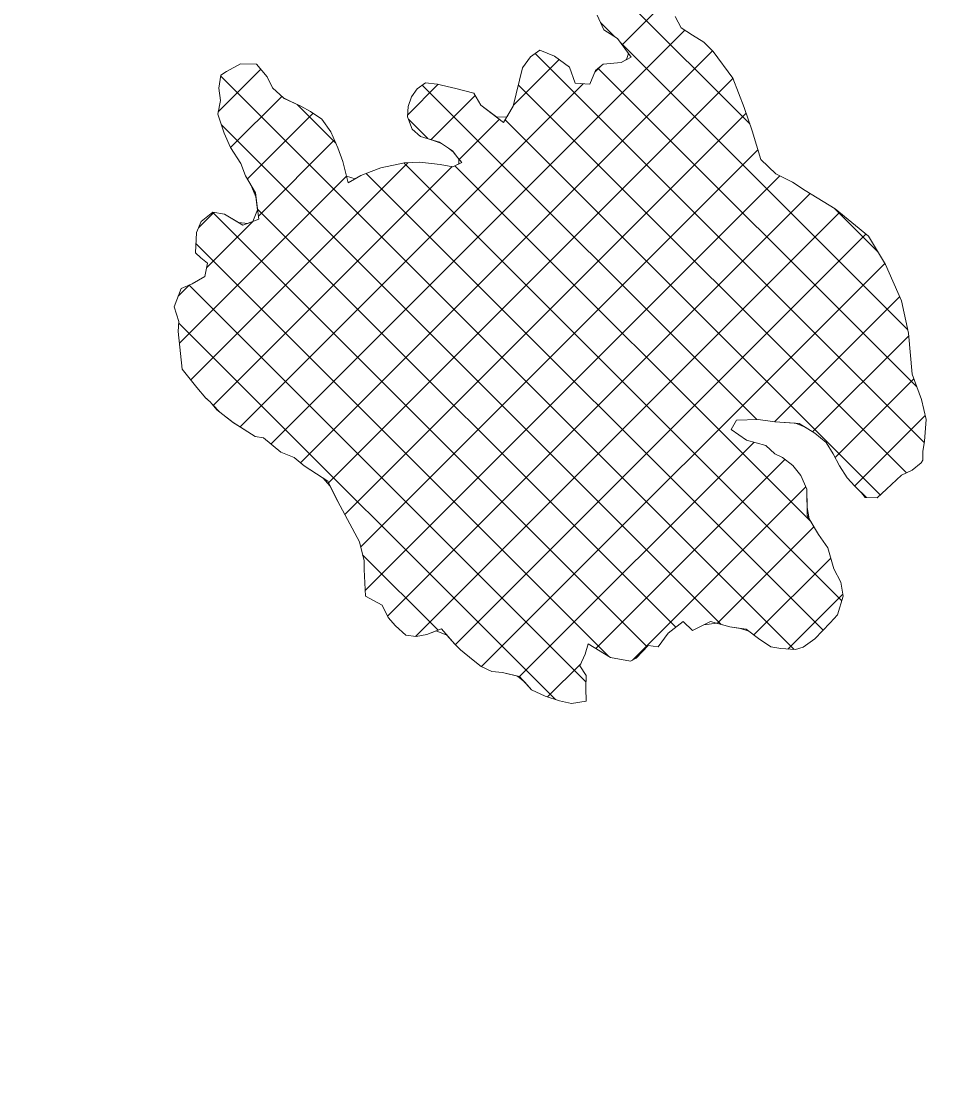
# Model space of a CAD drawing. Extents: x -1643653 to 4543381, y 1624270 to 13878484.
# Drawn here: x 610437 to 614736, y 8948975 to 8953910 of the extents above; entities that cross this region are included whole.
import ezdxf

# ---------------------------------------------------------------- set-up
doc = ezdxf.new("R2010")
doc.units = 0
doc.header["$LTSCALE"] = 200
for name, color, linetype, lineweight in [('1', 7, 'Continuous', 13), ('26', 7, 'Continuous', 106), ('29', 7, 'Continuous', 13)]:
    doc.layers.add(name, color=color, linetype=linetype, lineweight=lineweight)

msp = doc.modelspace()

# ---------------------------------------------------------------- linework, layer by layer
at = {"layer": '1', "lineweight": 25}
msp.add_spline([(814781, 9009175.5), (814787.2, 9009173.4), (814796.9, 9009173.4), (814799.4, 9009172.4), (814805.1, 9009174.5), (814805.6, 9009176.5), (814811.7, 9009179.5), (814811.7, 9009179.5), (814801.5, 9009181), (814790.7, 9009181.5), (814784.1, 9009183.1), (814777.4, 9009185.1), (814778.4, 9009175.5)], degree=3, dxfattribs=at)
at = {"layer": '26'}
msp.add_spline([(645710.9, 8949471.4), (644721.9, 8950215.5), (643631.5, 8951123.7), (642665.6, 8952010.9), (642072.6, 8952588.9), (640582.3, 8953977.6), (638005.5, 8955508.7), (636255.8, 8956201.4), (634307.9, 8956672.6), (632583.3, 8956799.8), (628516.3, 8956628.1), (626161.4, 8955993.9), (623953.8, 8955209.7), (622371.6, 8954682.1), (620725.9, 8954192.9), (619183.7, 8953970.3), (617209.7, 8953965.7), (615658.4, 8954379), (614681.6, 8955057.1), (613704.6, 8955684.2), (612906.2, 8956374.2), (612068.3, 8956835.4), (609416.9, 8956401.3), (608625.2, 8956035.7), (607870.9, 8955517.4), (607396.1, 8954883.6), (607164, 8954388.6), (606950.6, 8954069.9)], degree=3, dxfattribs=at)
at = {"layer": '29'}
for p, q in [((613836.3, 8953430.5), (613254.3, 8954012.4)), ((613240.3, 8953799.4), (613433.7, 8953992.8)), ((611602.3, 8951936.9), (613533.3, 8953867.8)), ((613204.7, 8953837.5), (613139, 8953903.2)), ((611739.7, 8951849.8), (613661.6, 8953771.6)), ((614572.9, 8952469.3), (613233.5, 8953808.8)), ((612733.7, 8953517.3), (612947, 8953730.6)), ((614649.7, 8951943.5), (612834.1, 8953759.1)), ((611356.4, 8953487.1), (611554.7, 8953685.4)), ((613112.7, 8953671.8), (613142.4, 8953701.5)), ((614614.5, 8952203.2), (613128.1, 8953689.6)), ((614042.6, 8950979.1), (611368, 8953653.7)), ((611458.1, 8952017.2), (613058.6, 8953617.7)), ((611870.6, 8951756.2), (613757.6, 8953643.1)), ((612240.1, 8953472.7), (612382.7, 8953615.3)), ((613868.2, 8952051.5), (612308.3, 8953611.4)), ((614566.2, 8951802.5), (612756.8, 8953611.9)), ((611413.9, 8953320.1), (611653, 8953559.1)), ((611904.9, 8953341.3), (611724.8, 8953521.4)), ((612348.8, 8953356.9), (612554.7, 8953562.8)), ((611492.2, 8953173.8), (611798.8, 8953480.4)), ((611946.9, 8951608), (613819.1, 8953480.2)), ((613701.8, 8951095.3), (611370.9, 8953426.3)), ((612333.4, 8953361.8), (612244.7, 8953450.5)), ((612480.8, 8953264.4), (612668.6, 8953452.2)), ((614444.3, 8951700), (612694.7, 8953449.5)), ((611543.6, 8953000.7), (611898.5, 8953355.7)), ((612021.3, 8951457.8), (613873.5, 8953310.1)), ((611228.2, 8952236.3), (612241.3, 8953249.5)), ((611333.1, 8952116.7), (612447.5, 8953231.1)), ((614264.7, 8951206), (612222.5, 8953248.2)), ((614121.7, 8951573.5), (612459.9, 8953235.3)), ((611175.4, 8952408.1), (611954.7, 8953187.3)), ((612042.1, 8951254.2), (613975.7, 8953187.7)), ((614178.1, 8951068.1), (612046.6, 8953199.6)), ((612146.4, 8951134), (614117.7, 8953105.2)), ((613490.2, 8951082.5), (611539.4, 8953033.3)), ((614432.6, 8952834.1), (614231, 8953035.8)), ((611265.2, 8952946.8), (611335.7, 8953017.3)), ((613357, 8950991.1), (611330.8, 8953017.4)), ((612276.7, 8951039.7), (614254.2, 8953017.2)), ((611301.5, 8952758.6), (611518.2, 8952975.4)), ((612462.3, 8951000.9), (614377.5, 8952916)), ((613177.5, 8950946.1), (611253, 8952870.6)), ((612584.4, 8950898.5), (614465.5, 8952779.5)), ((611170.1, 8952627.2), (611222.2, 8952679.3)), ((613071.5, 8950827.6), (611220.5, 8952678.6)), ((613951.7, 8952041.2), (614534.4, 8952623.9)), ((612930.1, 8950744.5), (611171.8, 8952502.8)), ((614129, 8951994), (614577.3, 8952442.4)), ((614234, 8951874.5), (614600.5, 8952241)), ((611304.4, 8952145.8), (611294.1, 8952156.1)), ((611363.9, 8952086.2), (611330.7, 8952119.5)), ((614324.4, 8951740.4), (614653.8, 8952069.9)), ((612762.2, 8950851.7), (613855.7, 8951945.2)), ((613118.2, 8950983.3), (613999.9, 8951864.9)), ((613288.8, 8950929.3), (614096.8, 8951737.3)), ((613684.1, 8951100.1), (614134.9, 8951550.9)), ((612381.8, 8951068.3), (612030, 8951420.1)), ((613854.9, 8951046.4), (614213, 8951404.5)), ((614013.6, 8950980.6), (614269.6, 8951236.6)), ((612892.2, 8950757.2), (613046.9, 8950911.9))]:
    msp.add_line(p, q, dxfattribs=at)
for points in [[(613123.5, 8953937.1), (613154.3, 8953869.9), (613219.2, 8953828.2), (613270.3, 8953758.5), (613260.3, 8953730.5), (613236.2, 8953717.7), (613152.3, 8953709.8), (613115.6, 8953679.1), (613090.4, 8953615.5), (613020.5, 8953620.3), (612994.8, 8953695.2), (612924.7, 8953747), (612856, 8953774.7), (612812.9, 8953744.1), (612776.3, 8953691.8), (612732.5, 8953512.5), (612703.5, 8953464.1), (612656.5, 8953461.4), (612581.3, 8953518.3), (612548, 8953574.1), (612464.1, 8953595.3), (612377.6, 8953616.6), (612322.9, 8953622.7), (612284.9, 8953593.4), (612258.4, 8953556.4), (612242, 8953511.9), (612239.7, 8953463.6), (612261.5, 8953406.5), (612299.7, 8953372.3), (612355.7, 8953354.8), (612397.7, 8953338.4), (612430.8, 8953316.9), (612452.5, 8953300.5), (612474.2, 8953272.6), (612479.3, 8953266.3), (612479.3, 8953263.8), (612479.4, 8953244.7), (612450.2, 8953230.6), (612391.7, 8953240.5), (612296.4, 8953251.6), (612225.3, 8953248.8), (612114.8, 8953225.5), (612069.1, 8953208.8), (612022.2, 8953189.6), (611995.5, 8953174.2), (611954.8, 8953186.8), (611938.1, 8953255.3), (611914.9, 8953318.8), (611881.6, 8953393.6), (611839.5, 8953451.9), (611787.2, 8953488.6), (611741.4, 8953513.8), (611689.2, 8953537.7), (611661.2, 8953551.6), (611610.2, 8953598.4), (611584.6, 8953650.4), (611534.8, 8953708.7), (611459.8, 8953710.9), (611395.2, 8953675.1), (611368.5, 8953657.2), (611358.6, 8953597.5), (611366.5, 8953540.3), (611354.3, 8953475.9), (611383.9, 8953387.2), (611413.5, 8953320.6), (611461.6, 8953245.9), (611483.4, 8953188.8), (611507.7, 8953147), (611532.1, 8953089.9), (611539.9, 8953028.9), (611518.5, 8952975.5), (611494.4, 8952966.5), (611451.2, 8952970.1), (611385, 8953009.3), (611331.6, 8953018), (611277.1, 8952975.8), (611255.7, 8952923.6), (611251, 8952829.6), (611275.2, 8952805.5), (611305.8, 8952780.3), (611293.3, 8952717.9), (611235, 8952684.7), (611183, 8952662.9), (611151.6, 8952576.4)], [(613123.5, 8953937.1), (613154.3, 8953869.9), (613219.2, 8953828.2), (613282.3, 8953742.2), (613236.2, 8953717.7), (613152.3, 8953709.8), (613115.6, 8953679.1), (613090.4, 8953615.5), (613020.5, 8953620.3), (612994.8, 8953695.2), (612924.7, 8953747), (612856, 8953774.7), (612812.9, 8953744.1), (612776.3, 8953691.8), (612732.5, 8953512.5), (612687.7, 8953437.8), (612581.3, 8953518.3), (612548, 8953574.1), (612464.1, 8953595.3), (612377.6, 8953616.6), (612322.9, 8953622.7), (612284.9, 8953593.4), (612258.4, 8953556.4), (612242, 8953511.9), (612239.7, 8953463.6), (612261.5, 8953406.5), (612299.7, 8953372.3), (612388.2, 8953344.6), (612448.7, 8953305.3), (612474.2, 8953272.6), (612491.9, 8953250.7), (612450.2, 8953230.6), (612391.7, 8953240.5), (612296.4, 8953251.6), (612225.3, 8953248.8), (612114.8, 8953225.5), (612069.1, 8953208.8), (612022.2, 8953189.6), (611962.6, 8953155.2), (611938.1, 8953255.3), (611914.9, 8953318.8), (611881.6, 8953393.6), (611839.5, 8953451.9), (611787.2, 8953488.6), (611741.4, 8953513.8), (611663.4, 8953549.6), (611610.2, 8953598.4), (611584.6, 8953650.4), (611534.8, 8953708.7), (611459.8, 8953710.9), (611395.2, 8953675.1), (611368.5, 8953657.2), (611358.6, 8953597.5), (611366.5, 8953540.3), (611354.3, 8953475.9), (611383.9, 8953387.2)], [(613748.7, 8952005.1), (613773.8, 8952048.1), (613874.3, 8952051.7), (613953.3, 8952041), (614065.5, 8952033.5), (614138.6, 8951988), (614192.1, 8951943.7), (614225.3, 8951890.5), (614254.8, 8951836), (614290.6, 8951778.9), (614325, 8951739.7), (614379.6, 8951687.6), (614429.4, 8951686.7), (614473.7, 8951726.3), (614543.4, 8951791.3), (614592.8, 8951815.7), (614634.7, 8951848.9), (614643.5, 8951861.6), (614643.3, 8951902.3), (614650.8, 8951950.6), (614658, 8952052.2), (614636.1, 8952144.9), (614592.4, 8952262.9), (614576.4, 8952453.5), (614542.8, 8952604.5), (614468.5, 8952774.5), (614389.2, 8952906.4), (614233.7, 8953034.1), (614093.6, 8953120), (614035, 8953157.9), (613957.3, 8953197), (613887.2, 8953264), (613847.3, 8953398.6), (613810, 8953506.4), (613757.4, 8953643.5), (613665.5, 8953767.6), (613622.1, 8953811.9), (613568.6, 8953844.8), (613516.4, 8953878.9), (613486.9, 8953930.9)], [(614093.6, 8953120), (614035, 8953157.9), (613957.3, 8953197), (613887.2, 8953264), (613847.3, 8953398.6), (613810, 8953506.4), (613757.4, 8953643.5), (613665.5, 8953767.6), (613622.1, 8953811.9), (613568.6, 8953844.8), (613516.4, 8953878.9), (613486.9, 8953930.9)], [(611383.9, 8953387.2), (611413.5, 8953320.6), (611461.6, 8953245.9), (611483.4, 8953188.8), (611529.6, 8953109.3), (611545.5, 8952985.5), (611471.7, 8952958), (611385, 8953009.3), (611331.6, 8953018), (611277.1, 8952975.8), (611255.7, 8952923.6), (611251, 8952829.6), (611275.2, 8952805.5), (611305.8, 8952780.3), (611293.3, 8952717.9), (611235, 8952684.7), (611183, 8952662.9), (611151.6, 8952576.4), (611172.2, 8952509.1), (611169.8, 8952462.1), (611188.3, 8952285.5), (611257.2, 8952200.7), (611298, 8952151.3), (611318.4, 8952133.5), (611350.3, 8952096.8), (611425.5, 8952038.1), (611528.7, 8951971.7), (611568.1, 8951965.5), (611648.4, 8951898.5), (611710.8, 8951874.5), (611756.7, 8951835.3), (611867, 8951763.4), (611913.6, 8951669.5), (612016, 8951480.5), (612036.6, 8951391.7), (612036.8, 8951351), (612043.6, 8951226.5), (612121.3, 8951184.9), (612149.5, 8951127.8), (612183.9, 8951088.5), (612231.1, 8951045.5), (612279.4, 8951039.4), (612328.9, 8951048.4), (612397.2, 8951074.1), (612460, 8951003.2), (612486.8, 8950976.6), (612545.4, 8950928.6), (612582.4, 8950899.5), (612632, 8950875.5), (612682.9, 8950870.6), (612761.6, 8950852.3), (612817.9, 8950789.8), (612881.5, 8950760.8), (612948.9, 8950738.2), (613004.9, 8950727), (613072.2, 8950737.4), (613071.2, 8950797.8), (613071.9, 8950856.7), (613042.7, 8950902.7), (613067.3, 8950956.5), (613082.6, 8951005.6), (613185.5, 8950941.1), (613279.2, 8950924.2), (613305.3, 8950938.1), (613362.2, 8950996.4), (613407.9, 8950990.3), (613454.7, 8951055.3), (613525, 8951109.3), (613568.1, 8951066.3), (613652.5, 8951108.5), (613743, 8951084.3), (613819.3, 8951072.9), (613876.7, 8951030.2), (613934, 8950991), (613979.8, 8950982.3), (614049.7, 8950978.8), (614085.2, 8950989.1), (614139.7, 8951027.4), (614210.5, 8951102.6), (614244.7, 8951139.6), (614271.1, 8951227.4), (614260.7, 8951292.1), (614227.4, 8951354.3), (614199.1, 8951453.3), (614155.6, 8951515.4), (614103.7, 8951604.2), (614101.4, 8951726.1), (614074.5, 8951790.8), (614036.2, 8951836.4), (613987.8, 8951874.3), (613952.1, 8951892), (613911.3, 8951929.9), (613820.5, 8951954.9), (613748.7, 8952005.1)], [(614592.8, 8951815.6), (614634.6, 8951848.8), (614643.5, 8951861.6), (614643.3, 8951902.2), (614650.8, 8951950.6), (614658, 8952052.2), (614636.1, 8952144.9), (614592.4, 8952262.9), (614576.4, 8952453.5), (614542.8, 8952604.5), (614468.5, 8952774.5), (614389.2, 8952906.4), (614233.7, 8953034.1), (614093.6, 8953120)], [(611151.6, 8952576.4), (611172.2, 8952509.1), (611169.8, 8952462.1), (611188.3, 8952285.5), (611257.2, 8952200.7), (611298, 8952151.3), (611318.4, 8952133.5), (611350.3, 8952096.8), (611428.1, 8952036.1), (611456.1, 8952018.4), (611528.7, 8951971.7), (611568.1, 8951965.5), (611648.4, 8951898.5), (611710.8, 8951874.5), (611756.7, 8951835.3), (611845.9, 8951777.2), (611877.7, 8951741.8), (611913.6, 8951669.5), (612016, 8951480.5), (612036.6, 8951391.7), (612036.8, 8951351), (612043.6, 8951226.5), (612121.3, 8951184.9), (612149.5, 8951127.8), (612183.9, 8951088.5), (612231.1, 8951045.5), (612279.4, 8951039.4), (612328.9, 8951048.4), (612373.3, 8951065.1), (612423, 8951045), (612460, 8951003.2), (612486.8, 8950976.6), (612545.4, 8950928.6), (612582.4, 8950899.5), (612632, 8950875.5), (612682.9, 8950870.6), (612752.8, 8950854.4), (612785.9, 8950825.3), (612817.9, 8950789.8), (612881.5, 8950760.8), (612948.9, 8950738.2), (613004.9, 8950727), (613072.2, 8950737.4), (613071.2, 8950797.8), (613071.9, 8950856.7), (613042.7, 8950902.7), (613067.3, 8950956.5), (613082.6, 8951005.6), (613185.5, 8950941.1), (613279.2, 8950924.2), (613305.3, 8950938.1), (613362.2, 8950996.4), (613407.9, 8950990.3), (613454.7, 8951055.3), (613525, 8951109.3), (613568.1, 8951066.3), (613621.9, 8951093.2), (613682, 8951100.6), (613743, 8951084.3), (613792.6, 8951076.9), (613830.8, 8951064.3), (613876.7, 8951030.2), (613934, 8950991), (613979.8, 8950982.3), (614049.7, 8950978.8), (614085.2, 8950989.1), (614139.7, 8951027.4), (614210.5, 8951102.6), (614244.7, 8951139.6), (614271.1, 8951227.4), (614260.7, 8951292.1), (614227.4, 8951354.3), (614199.1, 8951453.3), (614155.6, 8951515.4), (614113.4, 8951587.7), (614103, 8951641), (614101.4, 8951726.1), (614074.5, 8951790.8), (614036.2, 8951836.4), (613987.8, 8951874.3), (613952.1, 8951892), (613911.3, 8951929.9), (613820.5, 8951954.9), (613748.7, 8952005.1), (613773.8, 8952048.1), (613874.3, 8952051.7), (613953.3, 8952041), (614048.2, 8952034.7), (614094, 8952015.8), (614138.6, 8951988), (614192.1, 8951943.7), (614225.3, 8951890.5), (614254.8, 8951836), (614290.6, 8951778.9), (614325, 8951739.7), (614356.9, 8951709.3), (614373.5, 8951687.7), (614429.4, 8951686.7), (614473.7, 8951726.3), (614543.4, 8951791.3), (614592.8, 8951815.7)]]:
    msp.add_lwpolyline(points, dxfattribs=at)

doc.saveas('drawing.dxf')
